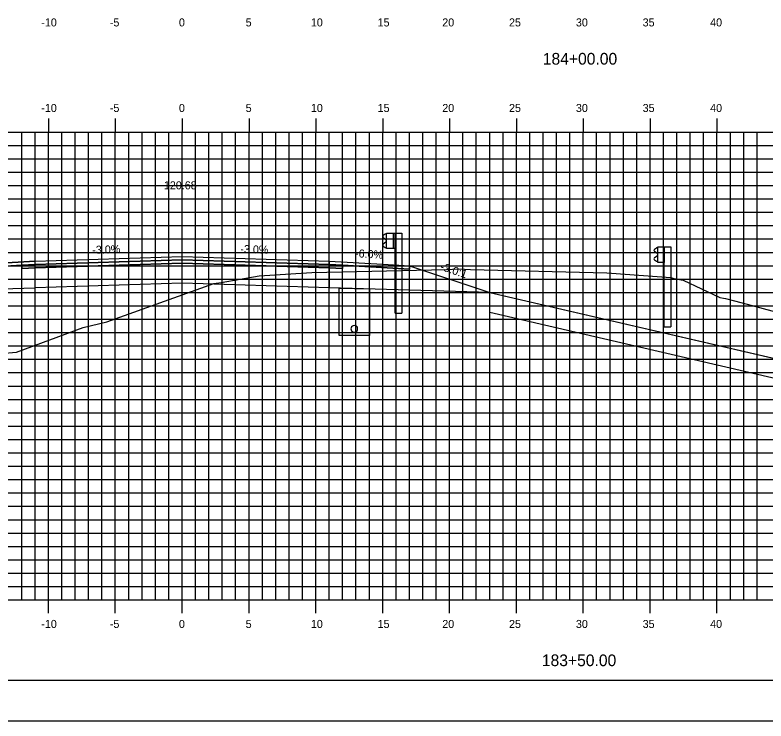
# Model space of a CAD drawing. Extents: x 850598 to 870284, y 366541 to 366651.
# Drawn here: x 860173.9 to 860230.1, y 366541.2 to 366594 of the extents above; entities that cross this region are included whole.
import ezdxf

# ---------------------------------------------------------------- set-up
doc = ezdxf.new("R2010")
doc.units = 0
for name, color, linetype in [('ANNOTATION', 7, 'Continuous'), ('BORDER', 7, 'Continuous'), ('D_Drainage_RipRap', 7, 'Continuous'), ('D_Drainage_Underdrain', 7, 'Continuous'), ('D_Drainage_Underdrain_06in', 7, 'Continuous'), ('D_Guardrail_Beam_Rt', 7, 'Continuous'), ('D_Roadway_Centerline', 7, 'Continuous'), ('D_Roadway_Centerline_Text', 7, 'Continuous'), ('D_Roadway_Edge_Shoulder', 7, 'Continuous'), ('D_Roadway_Edge_TW', 7, 'Continuous'), ('D_Roadway_Pavement', 7, 'Continuous'), ('D_Roadway_SlopeLines', 7, 'Continuous'), ('D_Roadway_SubGrade', 7, 'Continuous'), ('H_V ANNOTATION', 7, 'Continuous'), ('MAJOR', 7, 'Continuous'), ('MINOR', 7, 'Continuous'), ('PLOT BOUNDARY', 7, 'Continuous'), ('S_Guardrail_Beam', 7, 'Continuous'), ('S_Roadway_Centerline', 7, 'Continuous')]:
    doc.layers.add(name, color=color, linetype=linetype)

msp = doc.modelspace()

# ---------------------------------------------------------------- linework, layer by layer
at = {"layer": 'BORDER'}
msp.add_line((860141.429, 366544.225), (860301.429, 366544.225), dxfattribs=at)
at = {"layer": 'D_Drainage_RipRap'}
msp.add_lwpolyline([(860252.583, 366563.225), (860268.635, 366559.509), (860278.497, 366557.225), (860275.497, 366554.225), (860272.497, 366554.225), (860269.497, 366556.059), (860253.445, 366559.775), (860252.583, 366561.725), (860209.428, 366571.717), (860209.428, 366573.217)], close=True, dxfattribs=at)
at = {"layer": 'D_Drainage_Underdrain'}
msp.add_lwpolyline([(860200.428, 366573.495), (860200.428, 366569.994), (860198.178, 366569.994), (860198.178, 366573.54)], close=True, dxfattribs=at)
at = {"layer": 'D_Drainage_Underdrain_06in'}
msp.add_lwpolyline([(860199.303, 366570.744), (860199.226, 366570.732), (860199.156, 366570.697), (860199.101, 366570.641), (860199.066, 366570.572), (860199.053, 366570.494), (860199.066, 366570.417), (860199.101, 366570.347), (860199.156, 366570.292), (860199.226, 366570.257), (860199.303, 366570.244), (860199.381, 366570.257), (860199.45, 366570.292), (860199.506, 366570.347), (860199.541, 366570.417), (860199.553, 366570.494), (860199.541, 366570.572), (860199.506, 366570.641), (860199.45, 366570.697), (860199.381, 366570.732)], close=True, dxfattribs=at)
at = {"layer": 'D_Guardrail_Beam_Rt'}
for p, q in [((860201.699, 366577.67), (860202.387, 366577.67)), ((860201.699, 366576.504), (860201.699, 366577.67)), ((860202.22, 366577.67), (860202.22, 366576.504)), ((860202.324, 366577.67), (860202.324, 366576.504)), ((860202.387, 366577.67), (860202.858, 366577.67)), ((860202.387, 366577.67), (860202.387, 366576.504)), ((860202.858, 366577.67), (860202.858, 366571.67)), ((860201.609, 366577.576), (860201.466, 366577.476)), ((860201.466, 366577.333), (860201.661, 366577.197)), ((860201.699, 366577.596), (860201.626, 366577.583)), ((860201.695, 366577.132), (860201.695, 366577.041)), ((860201.661, 366576.977), (860201.466, 366576.841)), ((860201.466, 366576.698), (860201.609, 366576.598)), ((860201.626, 366576.591), (860201.699, 366576.578)), ((860202.387, 366576.504), (860201.699, 366576.504)), ((860202.366, 366571.67), (860202.366, 366576.504)), ((860202.366, 366571.67), (860202.858, 366571.67))]:
    msp.add_line(p, q, dxfattribs=at)
for centre, major_axis, start_param, end_param in [((860201.516, 366577.404), (-0.0877, 0), 5.323254, 7.243116), ((860201.633, 366577.542), (-0.0417, 0), 4.886922, 5.323254), ((860201.616, 366577.132), (0.0789, 0), 0, 0.959931), ((860201.516, 366576.769), (-0.0877, 0), 5.323254, 7.243116), ((860201.633, 366576.632), (-0.0417, 0), 0.959931, 1.396263), ((860201.616, 366577.041), (0.0789, 0), 5.323254, 6.283185)]:
    msp.add_ellipse(centre, major_axis=major_axis, ratio=0.995501, start_param=start_param, end_param=end_param, dxfattribs=at)
at = {"layer": 'D_Roadway_Centerline'}
msp.add_lwpolyline([(860157.052, 366569.908), (860157.428, 366570.097), (860163.684, 366573.225), (860167.428, 366575.097), (860169.428, 366575.217), (860175.428, 366575.577), (860186.428, 366575.907), (860197.428, 366575.577), (860201.428, 366575.337), (860203.428, 366575.217), (860209.428, 366573.217), (860252.583, 366563.225), (860268.635, 366559.509), (860278.497, 366557.225), (860282.497, 366557.225)], dxfattribs=at)
at = {"layer": 'D_Roadway_Edge_Shoulder'}
for points in [[(860175.428, 366575.577), (860169.428, 366575.217), (860169.428, 366575.217), (860167.428, 366575.097), (860167.428, 366574.847), (860174.428, 366575.267), (860175.428, 366575.327)], [(860197.428, 366575.577), (860201.428, 366575.337), (860201.428, 366575.337), (860203.428, 366575.217), (860203.428, 366574.967), (860198.428, 366575.267), (860197.428, 366575.327)]]:
    msp.add_lwpolyline(points, close=True, dxfattribs=at)
at = {"layer": 'D_Roadway_Edge_TW'}
msp.add_lwpolyline([(860175.428, 366575.327), (860175.428, 366575.577), (860186.428, 366575.907), (860197.428, 366575.577), (860197.428, 366575.327), (860186.428, 366575.657)], close=True, dxfattribs=at)
at = {"layer": 'D_Roadway_Pavement'}
for points in [[(860175.428, 366575.077), (860175.428, 366575.327), (860186.428, 366575.657), (860197.428, 366575.327), (860197.428, 366575.077), (860186.428, 366575.407)], [(860175.428, 366575.327), (860174.428, 366575.267), (860174.428, 366575.017), (860175.428, 366575.077)], [(860197.428, 366575.327), (860198.428, 366575.267), (860198.428, 366575.017), (860197.428, 366575.077)]]:
    msp.add_lwpolyline(points, close=True, dxfattribs=at)
at = {"layer": 'D_Roadway_SlopeLines'}
msp.add_lwpolyline([(860209.428, 366573.217), (860278.497, 366557.225), (860278.497, 366557.225)], dxfattribs=at)
at = {"layer": 'D_Roadway_SubGrade'}
for points in [[(860175.428, 366573.577), (860175.428, 366575.077), (860186.428, 366575.407), (860197.428, 366575.077), (860197.428, 366573.577), (860186.428, 366573.907)], [(860175.428, 366575.077), (860174.428, 366575.017), (860174.428, 366575.267), (860167.428, 366574.847), (860167.428, 366575.097), (860163.684, 366573.225), (860175.428, 366573.577)], [(860197.428, 366575.077), (860198.428, 366575.017), (860198.428, 366575.267), (860203.428, 366574.967), (860203.428, 366575.217), (860209.428, 366573.217), (860197.428, 366573.577)]]:
    msp.add_lwpolyline(points, close=True, dxfattribs=at)
at = {"layer": 'MAJOR'}
for p, q in [((860176.428, 366586.227), (860176.428, 366585.225)), ((860176.428, 366586.227), (860176.428, 366585.225)), ((860181.428, 366586.227), (860181.428, 366585.225)), ((860181.428, 366586.227), (860181.428, 366585.225)), ((860186.428, 366586.227), (860186.428, 366585.225)), ((860186.428, 366586.227), (860186.428, 366585.225)), ((860191.428, 366586.227), (860191.428, 366585.225)), ((860191.428, 366586.227), (860191.428, 366585.225)), ((860196.428, 366586.227), (860196.428, 366585.225)), ((860196.428, 366586.227), (860196.428, 366585.225)), ((860201.428, 366586.227), (860201.428, 366585.225)), ((860201.428, 366586.227), (860201.428, 366585.225)), ((860206.428, 366586.227), (860206.428, 366585.225)), ((860206.428, 366586.227), (860206.428, 366585.225)), ((860211.428, 366586.227), (860211.428, 366585.225)), ((860211.428, 366586.227), (860211.428, 366585.225)), ((860216.428, 366586.227), (860216.428, 366585.225)), ((860216.428, 366586.227), (860216.428, 366585.225)), ((860221.428, 366586.227), (860221.428, 366585.225)), ((860221.428, 366586.227), (860221.428, 366585.225)), ((860226.428, 366586.227), (860226.428, 366585.225)), ((860226.428, 366586.227), (860226.428, 366585.225)), ((860146.428, 366585.225), (860286.428, 366585.225)), ((860146.428, 366585.225), (860286.428, 366585.225)), ((860146.428, 366585.225), (860286.428, 366585.225)), ((860146.428, 366585.225), (860286.428, 366585.225)), ((860176.428, 366550.225), (860176.428, 366585.225)), ((860176.428, 366550.225), (860176.428, 366585.225)), ((860181.428, 366550.225), (860181.428, 366585.225)), ((860181.428, 366550.225), (860181.428, 366585.225)), ((860186.428, 366550.225), (860186.428, 366585.225)), ((860186.428, 366550.225), (860186.428, 366585.225)), ((860191.428, 366550.225), (860191.428, 366585.225)), ((860191.428, 366550.225), (860191.428, 366585.225)), ((860196.428, 366550.225), (860196.428, 366585.225)), ((860196.428, 366550.225), (860196.428, 366585.225)), ((860201.428, 366550.225), (860201.428, 366585.225)), ((860201.428, 366550.225), (860201.428, 366585.225)), ((860206.428, 366550.225), (860206.428, 366585.225)), ((860206.428, 366550.225), (860206.428, 366585.225)), ((860211.428, 366550.225), (860211.428, 366585.225)), ((860211.428, 366550.225), (860211.428, 366585.225)), ((860216.428, 366550.225), (860216.428, 366585.225)), ((860216.428, 366550.225), (860216.428, 366585.225)), ((860221.428, 366550.225), (860221.428, 366585.225)), ((860221.428, 366550.225), (860221.428, 366585.225)), ((860226.428, 366550.225), (860226.428, 366585.225)), ((860226.428, 366550.225), (860226.428, 366585.225)), ((860146.428, 366580.225), (860286.428, 366580.225)), ((860146.428, 366580.225), (860286.428, 366580.225)), ((860146.428, 366575.225), (860286.428, 366575.225)), ((860146.428, 366575.225), (860286.428, 366575.225)), ((860146.428, 366570.225), (860286.428, 366570.225)), ((860146.428, 366570.225), (860286.428, 366570.225)), ((860146.428, 366565.225), (860286.428, 366565.225)), ((860146.428, 366565.225), (860286.428, 366565.225)), ((860146.428, 366560.225), (860286.428, 366560.225)), ((860146.428, 366560.225), (860286.428, 366560.225)), ((860146.428, 366555.225), (860286.428, 366555.225)), ((860146.428, 366555.225), (860286.428, 366555.225)), ((860146.428, 366550.225), (860286.428, 366550.225)), ((860146.428, 366550.225), (860286.428, 366550.225)), ((860146.428, 366550.225), (860286.428, 366550.225)), ((860146.428, 366550.225), (860286.428, 366550.225)), ((860176.428, 366549.223), (860176.428, 366550.225)), ((860176.428, 366549.223), (860176.428, 366550.225)), ((860181.428, 366549.223), (860181.428, 366550.225)), ((860181.428, 366549.223), (860181.428, 366550.225)), ((860186.428, 366549.223), (860186.428, 366550.225)), ((860186.428, 366549.223), (860186.428, 366550.225)), ((860191.428, 366549.223), (860191.428, 366550.225)), ((860191.428, 366549.223), (860191.428, 366550.225)), ((860196.428, 366549.223), (860196.428, 366550.225)), ((860196.428, 366549.223), (860196.428, 366550.225)), ((860201.428, 366549.223), (860201.428, 366550.225)), ((860201.428, 366549.223), (860201.428, 366550.225)), ((860206.428, 366549.223), (860206.428, 366550.225)), ((860206.428, 366549.223), (860206.428, 366550.225)), ((860211.428, 366549.223), (860211.428, 366550.225)), ((860211.428, 366549.223), (860211.428, 366550.225)), ((860216.428, 366549.223), (860216.428, 366550.225)), ((860216.428, 366549.223), (860216.428, 366550.225)), ((860221.428, 366549.223), (860221.428, 366550.225)), ((860221.428, 366549.223), (860221.428, 366550.225)), ((860226.428, 366549.223), (860226.428, 366550.225)), ((860226.428, 366549.223), (860226.428, 366550.225))]:
    msp.add_line(p, q, dxfattribs=at)
at = {"layer": 'MINOR'}
for p, q in [((860174.428, 366550.225), (860174.428, 366585.225)), ((860174.428, 366550.225), (860174.428, 366585.225)), ((860175.428, 366550.225), (860175.428, 366585.225)), ((860175.428, 366550.225), (860175.428, 366585.225)), ((860177.428, 366550.225), (860177.428, 366585.225)), ((860177.428, 366550.225), (860177.428, 366585.225)), ((860178.428, 366550.225), (860178.428, 366585.225)), ((860178.428, 366550.225), (860178.428, 366585.225)), ((860179.428, 366550.225), (860179.428, 366585.225)), ((860179.428, 366550.225), (860179.428, 366585.225)), ((860180.428, 366550.225), (860180.428, 366585.225)), ((860180.428, 366550.225), (860180.428, 366585.225)), ((860182.428, 366550.225), (860182.428, 366585.225)), ((860182.428, 366550.225), (860182.428, 366585.225)), ((860183.428, 366550.225), (860183.428, 366585.225)), ((860183.428, 366550.225), (860183.428, 366585.225)), ((860184.428, 366550.225), (860184.428, 366585.225)), ((860184.428, 366550.225), (860184.428, 366585.225)), ((860185.428, 366550.225), (860185.428, 366585.225)), ((860185.428, 366550.225), (860185.428, 366585.225)), ((860187.428, 366550.225), (860187.428, 366585.225)), ((860187.428, 366550.225), (860187.428, 366585.225)), ((860188.428, 366550.225), (860188.428, 366585.225)), ((860188.428, 366550.225), (860188.428, 366585.225)), ((860189.428, 366550.225), (860189.428, 366585.225)), ((860189.428, 366550.225), (860189.428, 366585.225)), ((860190.428, 366550.225), (860190.428, 366585.225)), ((860190.428, 366550.225), (860190.428, 366585.225)), ((860192.428, 366550.225), (860192.428, 366585.225)), ((860192.428, 366550.225), (860192.428, 366585.225)), ((860193.428, 366550.225), (860193.428, 366585.225)), ((860193.428, 366550.225), (860193.428, 366585.225)), ((860194.428, 366550.225), (860194.428, 366585.225)), ((860194.428, 366550.225), (860194.428, 366585.225)), ((860195.428, 366550.225), (860195.428, 366585.225)), ((860195.428, 366550.225), (860195.428, 366585.225)), ((860197.428, 366550.225), (860197.428, 366585.225)), ((860197.428, 366550.225), (860197.428, 366585.225)), ((860198.428, 366550.225), (860198.428, 366585.225)), ((860198.428, 366550.225), (860198.428, 366585.225)), ((860199.428, 366550.225), (860199.428, 366585.225)), ((860199.428, 366550.225), (860199.428, 366585.225)), ((860200.428, 366550.225), (860200.428, 366585.225)), ((860200.428, 366550.225), (860200.428, 366585.225)), ((860202.428, 366550.225), (860202.428, 366585.225)), ((860202.428, 366550.225), (860202.428, 366585.225)), ((860203.428, 366550.225), (860203.428, 366585.225)), ((860203.428, 366550.225), (860203.428, 366585.225)), ((860204.428, 366550.225), (860204.428, 366585.225)), ((860204.428, 366550.225), (860204.428, 366585.225)), ((860205.428, 366550.225), (860205.428, 366585.225)), ((860205.428, 366550.225), (860205.428, 366585.225)), ((860207.428, 366550.225), (860207.428, 366585.225)), ((860207.428, 366550.225), (860207.428, 366585.225)), ((860208.428, 366550.225), (860208.428, 366585.225)), ((860208.428, 366550.225), (860208.428, 366585.225)), ((860209.428, 366550.225), (860209.428, 366585.225)), ((860209.428, 366550.225), (860209.428, 366585.225)), ((860210.428, 366550.225), (860210.428, 366585.225)), ((860210.428, 366550.225), (860210.428, 366585.225)), ((860212.428, 366550.225), (860212.428, 366585.225)), ((860212.428, 366550.225), (860212.428, 366585.225)), ((860213.428, 366550.225), (860213.428, 366585.225)), ((860213.428, 366550.225), (860213.428, 366585.225)), ((860214.428, 366550.225), (860214.428, 366585.225)), ((860214.428, 366550.225), (860214.428, 366585.225)), ((860215.428, 366550.225), (860215.428, 366585.225)), ((860215.428, 366550.225), (860215.428, 366585.225)), ((860217.428, 366550.225), (860217.428, 366585.225)), ((860217.428, 366550.225), (860217.428, 366585.225)), ((860218.428, 366550.225), (860218.428, 366585.225)), ((860218.428, 366550.225), (860218.428, 366585.225)), ((860219.428, 366550.225), (860219.428, 366585.225)), ((860219.428, 366550.225), (860219.428, 366585.225)), ((860220.428, 366550.225), (860220.428, 366585.225)), ((860220.428, 366550.225), (860220.428, 366585.225)), ((860222.428, 366550.225), (860222.428, 366585.225)), ((860222.428, 366550.225), (860222.428, 366585.225)), ((860223.428, 366550.225), (860223.428, 366585.225)), ((860223.428, 366550.225), (860223.428, 366585.225)), ((860224.428, 366550.225), (860224.428, 366585.225)), ((860224.428, 366550.225), (860224.428, 366585.225)), ((860225.428, 366550.225), (860225.428, 366585.225)), ((860225.428, 366550.225), (860225.428, 366585.225)), ((860227.428, 366550.225), (860227.428, 366585.225)), ((860227.428, 366550.225), (860227.428, 366585.225)), ((860228.428, 366550.225), (860228.428, 366585.225)), ((860228.428, 366550.225), (860228.428, 366585.225)), ((860229.428, 366550.225), (860229.428, 366585.225)), ((860229.428, 366550.225), (860229.428, 366585.225)), ((860146.428, 366584.225), (860286.428, 366584.225)), ((860146.428, 366584.225), (860286.428, 366584.225)), ((860146.428, 366583.225), (860286.428, 366583.225)), ((860146.428, 366583.225), (860286.428, 366583.225)), ((860146.428, 366582.225), (860286.428, 366582.225)), ((860146.428, 366582.225), (860286.428, 366582.225)), ((860146.428, 366581.225), (860286.428, 366581.225)), ((860146.428, 366581.225), (860286.428, 366581.225)), ((860146.428, 366579.225), (860286.428, 366579.225)), ((860146.428, 366579.225), (860286.428, 366579.225)), ((860146.428, 366578.225), (860286.428, 366578.225)), ((860146.428, 366578.225), (860286.428, 366578.225)), ((860146.428, 366577.225), (860286.428, 366577.225)), ((860146.428, 366577.225), (860286.428, 366577.225)), ((860146.428, 366576.225), (860286.428, 366576.225)), ((860146.428, 366576.225), (860286.428, 366576.225)), ((860146.428, 366574.225), (860286.428, 366574.225)), ((860146.428, 366574.225), (860286.428, 366574.225)), ((860146.428, 366573.225), (860286.428, 366573.225)), ((860146.428, 366573.225), (860286.428, 366573.225)), ((860146.428, 366572.225), (860286.428, 366572.225)), ((860146.428, 366572.225), (860286.428, 366572.225)), ((860146.428, 366571.225), (860286.428, 366571.225)), ((860146.428, 366571.225), (860286.428, 366571.225)), ((860146.428, 366569.225), (860286.428, 366569.225)), ((860146.428, 366569.225), (860286.428, 366569.225)), ((860146.428, 366568.225), (860286.428, 366568.225)), ((860146.428, 366568.225), (860286.428, 366568.225)), ((860146.428, 366567.225), (860286.428, 366567.225)), ((860146.428, 366567.225), (860286.428, 366567.225)), ((860146.428, 366566.225), (860286.428, 366566.225)), ((860146.428, 366566.225), (860286.428, 366566.225)), ((860146.428, 366564.225), (860286.428, 366564.225)), ((860146.428, 366564.225), (860286.428, 366564.225)), ((860146.428, 366563.225), (860286.428, 366563.225)), ((860146.428, 366563.225), (860286.428, 366563.225)), ((860146.428, 366562.225), (860286.428, 366562.225)), ((860146.428, 366562.225), (860286.428, 366562.225)), ((860146.428, 366561.225), (860286.428, 366561.225)), ((860146.428, 366561.225), (860286.428, 366561.225)), ((860146.428, 366559.225), (860286.428, 366559.225)), ((860146.428, 366559.225), (860286.428, 366559.225)), ((860146.428, 366558.225), (860286.428, 366558.225)), ((860146.428, 366558.225), (860286.428, 366558.225)), ((860146.428, 366557.225), (860286.428, 366557.225)), ((860146.428, 366557.225), (860286.428, 366557.225)), ((860146.428, 366556.225), (860286.428, 366556.225)), ((860146.428, 366556.225), (860286.428, 366556.225)), ((860146.428, 366554.225), (860286.428, 366554.225)), ((860146.428, 366554.225), (860286.428, 366554.225)), ((860146.428, 366553.225), (860286.428, 366553.225)), ((860146.428, 366553.225), (860286.428, 366553.225)), ((860146.428, 366552.225), (860286.428, 366552.225)), ((860146.428, 366552.225), (860286.428, 366552.225)), ((860146.428, 366551.225), (860286.428, 366551.225)), ((860146.428, 366551.225), (860286.428, 366551.225))]:
    msp.add_line(p, q, dxfattribs=at)
at = {"layer": 'PLOT BOUNDARY'}
msp.add_lwpolyline([(860133.335, 366541.166), (860303.335, 366541.166), (860303.335, 366651.166), (860133.335, 366651.166)], close=True, dxfattribs=at)
at = {"layer": 'S_Guardrail_Beam'}
for p, q in [((860221.895, 366576.546), (860221.752, 366576.446)), ((860221.994, 366576.567), (860221.912, 366576.553)), ((860221.994, 366576.64), (860222.483, 366576.64)), ((860221.994, 366575.473), (860221.994, 366576.64)), ((860222.483, 366576.64), (860222.975, 366576.64)), ((860222.483, 366576.64), (860222.483, 366575.473)), ((860222.975, 366576.64), (860222.975, 366570.64)), ((860221.752, 366576.303), (860221.947, 366576.167)), ((860221.981, 366576.102), (860221.981, 366576.011)), ((860221.947, 366575.947), (860221.752, 366575.811)), ((860221.752, 366575.667), (860221.895, 366575.567)), ((860221.912, 366575.561), (860221.994, 366575.546)), ((860222.483, 366575.473), (860221.994, 366575.473)), ((860222.483, 366570.64), (860222.483, 366575.473)), ((860222.483, 366570.64), (860222.975, 366570.64))]:
    msp.add_line(p, q, dxfattribs=at)
for centre, major_axis, start_param, end_param in [((860221.919, 366576.512), (-0.0417, 0), 4.886922, 5.323254), ((860221.802, 366576.374), (-0.0877, 0), 5.323254, 7.243116), ((860221.902, 366576.102), (0.0789, 0), 0, 0.959931), ((860221.902, 366576.011), (0.0789, 0), 5.323254, 6.283185), ((860221.802, 366575.739), (-0.0877, 0), 5.323254, 7.243116), ((860221.919, 366575.601), (-0.0417, 0), 0.959931, 1.396263)]:
    msp.add_ellipse(centre, major_axis=major_axis, ratio=0.995501, start_param=start_param, end_param=end_param, dxfattribs=at)
at = {"layer": 'S_Roadway_Centerline'}
msp.add_lwpolyline([(860172.859, 366568.66), (860174.045, 366568.748), (860179.028, 366570.59), (860180.788, 366571.015), (860188.8, 366573.889), (860189.351, 366573.969), (860192.196, 366574.474), (860195.736, 366574.693), (860196.131, 366574.719), (860206.198, 366574.952), (860207.09, 366574.985), (860207.999, 366574.953), (860218.181, 366574.695), (860218.531, 366574.677), (860222.972, 366574.34), (860223.201, 366574.259), (860223.894, 366574.143), (860226.651, 366572.85), (860226.922, 366572.794), (860227.066, 366572.781), (860228.304, 366572.451), (860234.704, 366570.726)], dxfattribs=at)

# ---------------------------------------------------------------- texts
at = {"layer": 'ANNOTATION'}
for s, rotation, p in [('-3.0%', 1.7184, (860179.716, 366576.106)), ('-3.0%', 358.2816, (860190.776, 366576.177)), ('-6.0%', 356.5664, (860199.345, 366575.864)), ('-3.0:1', 341.5651, (860205.682, 366574.92))]:
    msp.add_text(s, height=0.6, rotation=rotation, dxfattribs=at).set_placement(p)
at = {"layer": 'D_Roadway_Centerline'}
for s, p in [('C', (860186.423, 366575.907)), ('C', (860186.423, 366575.907)), ('L', (860186.428, 366575.9)), ('L', (860186.428, 366575.9))]:
    msp.add_text(s, height=0.0146, dxfattribs=at).set_placement(p)
at = {"layer": 'D_Roadway_Centerline_Text'}
msp.add_text('120.68', height=0.6, dxfattribs=at).set_placement((860185.061, 366580.939))
at = {"layer": 'H_V ANNOTATION'}
for s, height, p in [('-10', 0.6, (860175.893, 366593.125)), ('-5', 0.6, (860181.019, 366593.125)), ('0', 0.6, (860186.187, 366593.125)), ('5', 0.6, (860191.179, 366593.125)), ('10', 0.6, (860196.054, 366593.125)), ('15', 0.6, (860201.046, 366593.125)), ('20', 0.6, (860205.882, 366593.125)), ('25', 0.6, (860210.874, 366593.125)), ('30', 0.6, (860215.877, 366593.125)), ('35', 0.6, (860220.869, 366593.125)), ('40', 0.6, (860225.915, 366593.125)), ('184+00.00', 0.875, (860213.401, 366590.268)), ('-10', 0.6, (860175.893, 366586.725)), ('-5', 0.6, (860181.019, 366586.725)), ('0', 0.6, (860186.187, 366586.725)), ('5', 0.6, (860191.179, 366586.725)), ('10', 0.6, (860196.054, 366586.725)), ('15', 0.6, (860201.046, 366586.725)), ('20', 0.6, (860205.882, 366586.725)), ('25', 0.6, (860210.874, 366586.725)), ('30', 0.6, (860215.877, 366586.725)), ('35', 0.6, (860220.869, 366586.725)), ('40', 0.6, (860225.915, 366586.725)), ('-10', 0.6, (860175.893, 366548.125)), ('-5', 0.6, (860181.019, 366548.125)), ('0', 0.6, (860186.187, 366548.125)), ('5', 0.6, (860191.179, 366548.125)), ('10', 0.6, (860196.054, 366548.125)), ('15', 0.6, (860201.046, 366548.125)), ('20', 0.6, (860205.882, 366548.125)), ('25', 0.6, (860210.874, 366548.125)), ('30', 0.6, (860215.877, 366548.125)), ('35', 0.6, (860220.869, 366548.125)), ('40', 0.6, (860225.915, 366548.125)), ('183+50.00', 0.875, (860213.331, 366545.268))]:
    msp.add_text(s, height=height, dxfattribs=at).set_placement(p)
at = {"layer": 'S_Roadway_Centerline'}
for s, p in [('C', (860207.085, 366574.985)), ('L', (860207.09, 366574.978))]:
    msp.add_text(s, height=0.0146, dxfattribs=at).set_placement(p)

doc.saveas('drawing.dxf')
